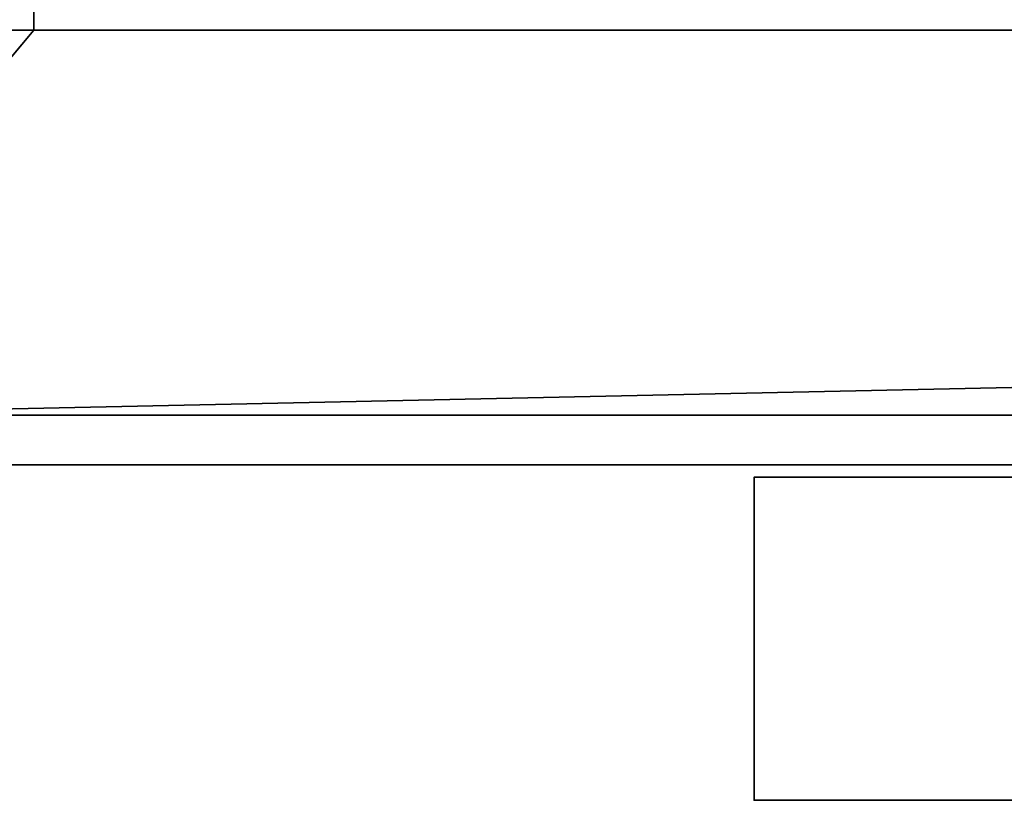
# Model space of a CAD drawing. Header units: millimetres. Extents: x -490 to 6690, y -115 to 152.
# Tile 290 of 656: x 1140 to 1180, y -57 to -26. Entities that reach past the tile are written whole.
import ezdxf

# ---------------------------------------------------------------- set-up
doc = ezdxf.new("R2010")
doc.units = ezdxf.units.MM
doc.layers.add('151', color=253, linetype='Continuous')

# ---------------------------------------------------------------- blocks, each defined once
blk = doc.blocks.new('UG_SURFACE_121')
at = {"layer": '151', "color": 254, "linetype": 'Continuous', "lineweight": 35}
for points in [[(1170, -44, 951.5), (1191.15, -44, 990.491), (1192.288, -44, 988.788)], [(1192.288, -44, 988.788), (1193.991, -44, 987.65), (1170, -44, 951.5)], [(1193.991, -44, 987.65), (1196, -44, 987.25), (1196, -44, 948), (1170, -44, 951.5)], [(1170, -44, 951.5), (1188.367, -44, 1007.721), (1190.75, -44, 1005), (1190.75, -44, 992.5)], [(1190.75, -44, 992.5), (1191.15, -44, 990.491), (1170, -44, 951.5)], [(1170, -44, 951.5), (1187.289, -44, 1011.173), (1188.367, -44, 1007.721)], [(1170, -44, 1186.5), (1189.527, -44, 1017.888), (1187.699, -44, 1014.767)], [(1170, -44, 1186.5), (1196, -44, 1190), (1196, -44, 1020.75), (1192.461, -44, 1020.002)], [(1192.461, -44, 1020.002), (1189.527, -44, 1017.888), (1170, -44, 1186.5)], [(1187.699, -44, 1014.767), (1187.289, -44, 1011.173), (1170, -44, 951.5), (1170, -44, 1186.5)], [(1196, -44, 948), (1196, -57, 948), (1170, -57, 951.5), (1170, -44, 951.5)], [(1170, -44, 951.5), (1170, -57, 951.5), (1170, -57, 1186.5), (1170, -44, 1186.5)], [(1170, -44, 1186.5), (1170, -57, 1186.5), (1196, -57, 1190), (1196, -44, 1190)], [(1170, -57, 951.5), (1193.991, -57, 987.65), (1192.288, -57, 988.788)], [(1170, -57, 951.5), (1181.734, -57, 1099.365), (1181, -57, 1104)], [(1170, -57, 951.5), (1191.15, -57, 990.491), (1190.75, -57, 992.5)], [(1170, -57, 951.5), (1196, -57, 948), (1196, -57, 987.25), (1193.991, -57, 987.65)], [(1181, -57, 1104), (1181.082, -57, 1105.568), (1170, -57, 1186.5), (1170, -57, 951.5)], [(1192.288, -57, 988.788), (1191.15, -57, 990.491), (1170, -57, 951.5)], [(1196, -57, 1190), (1170, -57, 1186.5), (1192.881, -57, 1118.672)], [(1170, -57, 1186.5), (1183.01, -57, 1111.5), (1187.183, -57, 1116.135)], [(1170, -57, 951.5), (1184.853, -57, 1093.963), (1181.734, -57, 1099.365)], [(1170, -57, 951.5), (1187.289, -57, 1011.173), (1187.699, -57, 1014.767)], [(1190.75, -57, 992.5), (1190.75, -57, 1005), (1188.367, -57, 1007.721), (1170, -57, 951.5)], [(1187.183, -57, 1116.135), (1192.881, -57, 1118.672), (1170, -57, 1186.5)], [(1170, -57, 951.5), (1189.899, -57, 1090.297), (1184.853, -57, 1093.963)], [(1188.367, -57, 1007.721), (1187.289, -57, 1011.173), (1170, -57, 951.5)], [(1187.699, -57, 1014.767), (1196, -57, 1089), (1189.899, -57, 1090.297), (1170, -57, 951.5)], [(1181.082, -57, 1105.568), (1183.01, -57, 1111.5), (1170, -57, 1186.5)]]:
    blk.add_3dface(points, dxfattribs=at)
blk = doc.blocks.new('UG_SURFACE_123')
at = {"layer": '151', "color": 7, "linetype": 'Continuous', "lineweight": 35}
for points in [[(1141, -26, 2017), (1859, -26, 2017), (1859, 0, 2017), (1141, 0, 2017)], [(1141, -20.1, 1142), (1141, -21.5, 1142), (1141, -26, 2017), (1141, 0, 2017)], [(1141, -26, 2017), (1141, -21.5, 1142), (1141, -21.5, 1115)], [(1141, -21.5, 1115), (1141, -22.5, 30.5), (1141, -26), (1141, -26, 2017)], [(1141, -26), (1141, -22.5), (1859, -22.5), (1859, -26)], [(1141, -22.5, 30.5), (1141, -22.5), (1141, -26)], [(1128, -41.5), (1128, -26), (1141, -26)], [(1141, -26), (1859, -26), (1128, -41.5)], [(1859, -26), (1872, -26), (1872, -41.5), (1128, -41.5)], [(1128, -26, 2030), (1872, -26, 2030), (1859, -26, 2017), (1141, -26, 2017)], [(1141, -26, 2017), (1141, -26), (1128, -26), (1128, -26, 2030)], [(1872, -43.5, 2030), (1872, -26, 2030), (1128, -26, 2030), (1128, -43.5, 2030)], [(1128, -43.5, 2), (1128, -41.5), (1872, -41.5), (1872, -43.5, 2)], [(1872, -43.5, 2), (1872, -43.5, 2030), (1128, -43.5, 2030), (1128, -43.5, 2)]]:
    blk.add_3dface(points, dxfattribs=at)

msp = doc.modelspace()

# ---------------------------------------------------------------- linework, layer by layer
at = {"layer": '151', "linetype": 'Continuous', "lineweight": -3}
for p, q in [((1141, 0, 2017), (1141, -26, 2017)), ((1141, -22.5), (1141, -26)), ((1128, -26, 2030), (1872, -26, 2030)), ((1128, -26), (1141, -26)), ((1141, -26), (1141, -26, 2017)), ((1141, -26, 2017), (1859, -26, 2017)), ((1128, -41.5), (1872, -41.5)), ((1872, -43.5, 2), (1128, -43.5, 2)), ((1872, -43.5, 2030), (1128, -43.5, 2030)), ((1170, -44, 951.5), (1170, -57, 951.5)), ((1170, -44, 1186.5), (1170, -57, 1186.5)), ((1170, -44, 1186.5), (1170, -44, 951.5)), ((1170, -57, 1186.5), (1170, -57, 951.5))]:
    msp.add_line(p, q, dxfattribs=at)
at = {"layer": '151', "linetype": 'Continuous', "lineweight": -3, "extrusion": (0, -1, 0)}
for centre, start, end in [((1196, 1091.679, 44), 74.66639, 105.33361), ((1196, 1046.321, 44), 254.66639, 285.33361), ((1196, 1091.679, 57), 74.66639, 105.33361), ((1196, 1046.321, 57), 254.66639, 285.33361)]:
    msp.add_arc(centre, 98.321, start, end, dxfattribs=at)

# ---------------------------------------------------------------- block references
at = {"layer": '151', "linetype": 'Continuous', "lineweight": -3}
for name in ['UG_SURFACE_123', 'UG_SURFACE_121']:
    msp.add_blockref(name, (0, 0), dxfattribs=at)

doc.saveas('drawing.dxf')
